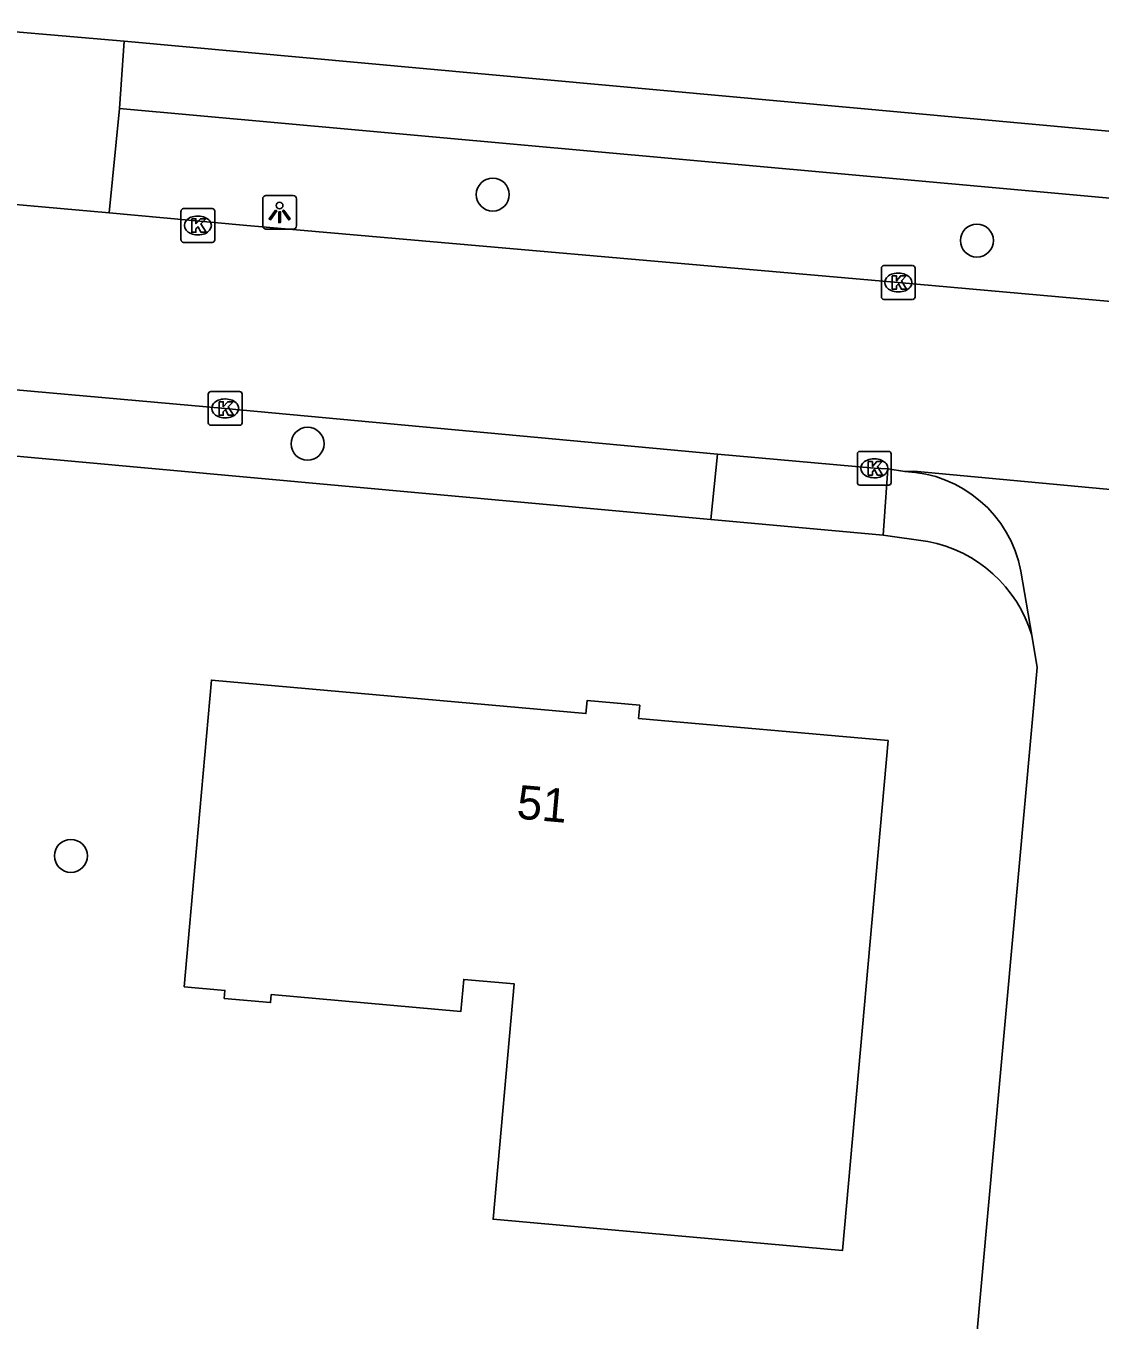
# Model space of a CAD drawing. Extents: x 162722 to 165099, y 384721 to 386283.
# Drawn here: x 163850.42 to 163882.26, y 385163.71 to 385202.07 of the extents above; entities that cross this region are included whole.
import ezdxf

# ---------------------------------------------------------------- set-up
doc = ezdxf.new("R2010")
doc.units = 0
for name, color, linetype in [('IMGEO_Boom', 7, 'Continuous'), ('IMGEO_Kolk', 7, 'Continuous'), ('IMGEO_Lichtpunt', 7, 'Continuous'), ('IMGEO_Pand', 7, 'Continuous'), ('IMGEO_Pand_nummerreeks', 7, 'Continuous'), ('IMGEO_Rijbaan_lokaal_open', 7, 'Continuous'), ('IMGEO_Voetpad_open', 7, 'Continuous')]:
    doc.layers.add(name, color=color, linetype=linetype)

msp = doc.modelspace()

# ---------------------------------------------------------------- linework, layer by layer
at = {"layer": 'IMGEO_Boom'}
for centre in [(163864.258, 385197.073), (163878.611, 385195.709), (163858.771, 385189.689), (163851.754, 385177.472)]:
    msp.add_circle(centre, 0.489, dxfattribs=at)
at = {"layer": 'IMGEO_Kolk'}
for p, q in [((163855.017, 385195.732), (163855.017, 385196.584)), ((163855.092, 385196.658), (163855.944, 385196.658)), ((163855.505, 385196.438), (163855.53, 385196.438)), ((163856.018, 385196.584), (163856.018, 385195.732)), ((163855.944, 385195.658), (163855.092, 385195.658)), ((163855.528, 385195.878), (163855.503, 385195.878)), ((163875.779, 385194.041), (163875.779, 385194.893)), ((163875.854, 385194.967), (163876.706, 385194.967)), ((163876.78, 385194.893), (163876.78, 385194.041)), ((163876.267, 385194.747), (163876.292, 385194.747)), ((163876.29, 385194.187), (163876.265, 385194.187)), ((163876.706, 385193.967), (163875.854, 385193.967)), ((163855.827, 385190.309), (163855.827, 385191.161)), ((163855.902, 385191.235), (163856.754, 385191.235)), ((163856.315, 385191.015), (163856.34, 385191.015)), ((163856.828, 385191.161), (163856.828, 385190.309)), ((163856.754, 385190.235), (163855.902, 385190.235)), ((163856.338, 385190.455), (163856.313, 385190.455)), ((163875.143, 385189.46), (163875.995, 385189.46)), ((163875.068, 385188.534), (163875.068, 385189.386)), ((163875.556, 385189.24), (163875.581, 385189.24)), ((163876.069, 385189.386), (163876.069, 385188.534)), ((163875.579, 385188.68), (163875.554, 385188.68)), ((163875.995, 385188.46), (163875.143, 385188.46))]:
    msp.add_line(p, q, dxfattribs=at)
for points in [[(163855.017, 385195.732), (163855.017, 385196.584)], [(163855.092, 385196.658), (163855.944, 385196.658)], [(163855.338, 385196.358), (163855.461, 385196.358), (163855.461, 385196.207), (163855.591, 385196.358), (163855.755, 385196.358), (163855.609, 385196.207), (163855.762, 385195.958), (163855.61, 385195.958), (163855.525, 385196.122), (163855.461, 385196.055), (163855.461, 385195.958), (163855.338, 385195.958), (163855.338, 385196.358)], [(163856.018, 385196.584), (163856.018, 385195.732)], [(163855.944, 385195.658), (163855.092, 385195.658)], [(163875.779, 385194.041), (163875.779, 385194.893)], [(163875.854, 385194.967), (163876.706, 385194.967)], [(163876.78, 385194.893), (163876.78, 385194.041)], [(163876.1, 385194.667), (163876.223, 385194.667), (163876.223, 385194.516), (163876.353, 385194.667), (163876.517, 385194.667), (163876.371, 385194.516), (163876.524, 385194.267), (163876.372, 385194.267), (163876.287, 385194.431), (163876.223, 385194.364), (163876.223, 385194.267), (163876.1, 385194.267), (163876.1, 385194.667)], [(163876.706, 385193.967), (163875.854, 385193.967)], [(163855.827, 385190.309), (163855.827, 385191.161)], [(163855.902, 385191.235), (163856.754, 385191.235)], [(163856.828, 385191.161), (163856.828, 385190.309)], [(163856.148, 385190.935), (163856.271, 385190.935), (163856.271, 385190.784), (163856.401, 385190.935), (163856.565, 385190.935), (163856.419, 385190.784), (163856.572, 385190.535), (163856.42, 385190.535), (163856.335, 385190.699), (163856.271, 385190.632), (163856.271, 385190.535), (163856.148, 385190.535), (163856.148, 385190.935)], [(163856.754, 385190.235), (163855.902, 385190.235)], [(163875.143, 385189.46), (163875.995, 385189.46)], [(163875.068, 385188.534), (163875.068, 385189.386)], [(163875.389, 385189.16), (163875.512, 385189.16), (163875.512, 385189.009), (163875.642, 385189.16), (163875.806, 385189.16), (163875.66, 385189.009), (163875.813, 385188.76), (163875.661, 385188.76), (163875.576, 385188.924), (163875.512, 385188.857), (163875.512, 385188.76), (163875.389, 385188.76), (163875.389, 385189.16)], [(163876.069, 385189.386), (163876.069, 385188.534)], [(163875.995, 385188.46), (163875.143, 385188.46)]]:
    msp.add_lwpolyline(points, dxfattribs=at)
for centre, start, end in [((163855.094, 385196.582), 91.552, 178.448), ((163855.094, 385196.582), 91.552, 178.448), ((163855.942, 385196.582), 1.552, 88.448), ((163855.942, 385196.582), 1.552, 88.448), ((163855.094, 385195.734), 181.552, 268.448), ((163855.094, 385195.734), 181.552, 268.448), ((163855.942, 385195.734), 271.552, 358.448), ((163855.942, 385195.734), 271.552, 358.448), ((163875.856, 385194.891), 91.552, 178.448), ((163875.856, 385194.891), 91.552, 178.448), ((163876.704, 385194.891), 1.552, 88.448), ((163876.704, 385194.891), 1.552, 88.448), ((163875.856, 385194.043), 181.552, 268.448), ((163875.856, 385194.043), 181.552, 268.448), ((163876.704, 385194.043), 271.552, 358.448), ((163876.704, 385194.043), 271.552, 358.448), ((163855.904, 385191.159), 91.552, 178.448), ((163855.904, 385191.159), 91.552, 178.448), ((163856.752, 385191.159), 1.552, 88.448), ((163856.752, 385191.159), 1.552, 88.448), ((163855.904, 385190.311), 181.552, 268.448), ((163855.904, 385190.311), 181.552, 268.448), ((163856.752, 385190.311), 271.552, 358.448), ((163856.752, 385190.311), 271.552, 358.448), ((163875.145, 385189.384), 91.552, 178.448), ((163875.145, 385189.384), 91.552, 178.448), ((163875.993, 385189.384), 1.552, 88.448), ((163875.993, 385189.384), 1.552, 88.448), ((163875.145, 385188.536), 181.552, 268.448), ((163875.145, 385188.536), 181.552, 268.448), ((163875.993, 385188.536), 271.552, 358.448), ((163875.993, 385188.536), 271.552, 358.448)]:
    msp.add_arc(centre, 0.0765, start, end, dxfattribs=at)
for centre, major_axis, ratio, start_param, end_param in [((163855.504, 385196.158), (-0.387, 0.002), 0.722429, 4.712389, 7.853982), ((163855.529, 385196.158), (-0.39, 0.002), 0.717154, 1.570796, 4.712389), ((163876.266, 385194.467), (-0.387, 0.002), 0.722429, 4.712389, 7.853982), ((163876.291, 385194.467), (-0.39, 0.002), 0.717154, 1.570796, 4.712389), ((163856.314, 385190.735), (-0.387, 0.002), 0.722429, 4.712389, 7.853982), ((163856.339, 385190.735), (-0.39, 0.002), 0.717154, 1.570796, 4.712389), ((163875.555, 385188.96), (-0.387, 0.002), 0.722429, 4.712389, 7.853982), ((163875.58, 385188.96), (-0.39, 0.002), 0.717154, 1.570796, 4.712389)]:
    msp.add_ellipse(centre, major_axis=major_axis, ratio=ratio, start_param=start_param, end_param=end_param, dxfattribs=at)
at = {"layer": 'IMGEO_Lichtpunt'}
for p, q in [((163857.441, 385196.951), (163857.441, 385196.144)), ((163857.441, 385196.951), (163857.441, 385196.144)), ((163858.343, 385197.046), (163857.535, 385197.046)), ((163858.343, 385197.046), (163857.535, 385197.046)), ((163858.437, 385196.144), (163858.437, 385196.951)), ((163858.437, 385196.144), (163858.437, 385196.951)), ((163857.535, 385196.05), (163858.343, 385196.05)), ((163857.535, 385196.05), (163858.343, 385196.05))]:
    msp.add_line(p, q, dxfattribs=at)
for points in [[(163857.815, 385196.615), (163857.854, 385196.587), (163857.666, 385196.325), (163857.628, 385196.352), (163857.815, 385196.615)], [(163857.917, 385196.567), (163857.964, 385196.567), (163857.964, 385196.245), (163857.917, 385196.245), (163857.917, 385196.567)], [(163858.027, 385196.587), (163858.065, 385196.614), (163858.252, 385196.352), (163858.213, 385196.324), (163858.027, 385196.587)]]:
    msp.add_lwpolyline(points, dxfattribs=at)
msp.add_circle((163857.94, 385196.749), 0.0994, dxfattribs=at)
for centre, start, end in [((163857.535, 385196.951), 90, 180), ((163857.535, 385196.951), 90, 180), ((163858.343, 385196.951), 0, 90), ((163858.343, 385196.951), 0, 90), ((163857.535, 385196.144), 180, 270), ((163857.535, 385196.144), 180, 270), ((163858.343, 385196.144), 270, 0), ((163858.343, 385196.144), 270, 360)]:
    msp.add_arc(centre, 0.0946, start, end, dxfattribs=at)
at = {"layer": 'IMGEO_Pand'}
msp.add_lwpolyline([(163855.108, 385173.593), (163855.475, 385177.704), (163855.92, 385182.684), (163867.02, 385181.691), (163867.054, 385182.074), (163868.615, 385181.935), (163868.581, 385181.549), (163875.975, 385180.888), (163874.623, 385165.773), (163869.643, 385166.218), (163864.27, 385166.699), (163864.894, 385173.677), (163863.398, 385173.81), (163863.313, 385172.86), (163857.695, 385173.363), (163857.674, 385173.125), (163856.3, 385173.248), (163856.321, 385173.485), (163855.108, 385173.593)], dxfattribs=at)
at = {"layer": 'IMGEO_Rijbaan_lokaal_open'}
for points in [[(163852.89, 385196.531), (163847.551, 385197.003)], [(163890.46, 385193.202), (163876.28, 385194.467), (163856.865, 385196.167), (163852.89, 385196.531)], [(163830.2, 385193.042), (163833.933, 385192.725), (163856.328, 385190.735), (163870.919, 385189.377)], [(163870.919, 385189.377), (163875.569, 385188.96), (163875.973, 385188.947)], [(163875.973, 385188.947), (163876.473, 385188.865)], [(163891.915, 385187.424), (163891.671, 385187.485), (163876.738, 385188.88), (163876.473, 385188.865)], [(163879.917, 385185.913), (163880.235, 385184.011)], [(163875.09, 385124.032), (163875.847, 385132.818), (163880.395, 385183.052), (163880.235, 385184.011)]]:
    msp.add_lwpolyline(points, dxfattribs=at)
msp.add_arc((163876.342, 385185.227), 3.64, 10.8601, 87.9373, dxfattribs=at)
at = {"layer": 'IMGEO_Voetpad_open'}
for points in [[(163848.039, 385202.074), (163853.334, 385201.617)], [(163853.334, 385201.617), (163853.199, 385199.628)], [(163853.334, 385201.617), (163885.433, 385198.683), (163890.93, 385198.181)], [(163852.89, 385196.531), (163853.199, 385199.628)], [(163853.199, 385199.628), (163890.745, 385196.225)], [(163870.728, 385187.447), (163843.427, 385189.933), (163830.025, 385191.12)], [(163870.919, 385189.377), (163870.728, 385187.447)], [(163875.973, 385188.947), (163875.83, 385186.977)], [(163875.83, 385186.977), (163870.728, 385187.447)], [(163877.153, 385186.79), (163875.83, 385186.977)]]:
    msp.add_lwpolyline(points, dxfattribs=at)
msp.add_arc((163876.424, 385182.882), 3.975, 16.4936, 79.4252, dxfattribs=at)

# ---------------------------------------------------------------- texts
at = {"layer": 'IMGEO_Pand_nummerreeks'}
msp.add_text('51', height=1, rotation=354.8826, dxfattribs=at).set_placement((163864.945, 385178.583))

doc.saveas('drawing.dxf')
